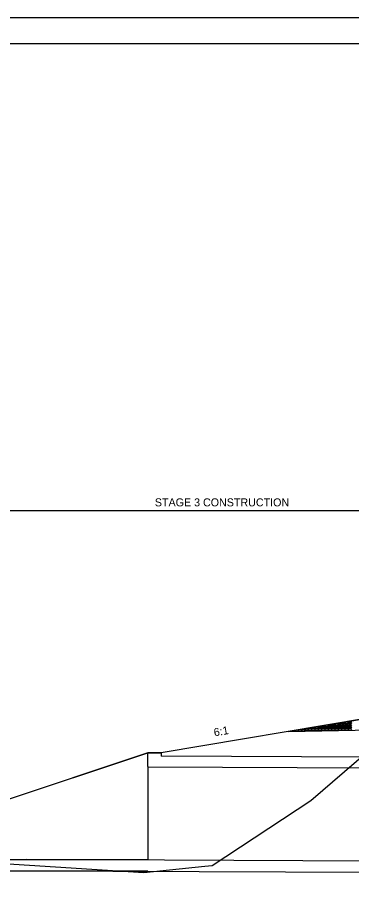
# Model space of a CAD drawing. Extents: x 1398460 to 1408037, y 380768 to 383968.
# Drawn here: x 1401056 to 1401307, y 383315 to 383968 of the extents above; entities that cross this region are included whole.
import ezdxf

# ---------------------------------------------------------------- set-up
doc = ezdxf.new("R2010")
doc.units = 0
for name, color, linetype in [('R_Border', 7, 'Continuous'), ('R_Dimension', 7, 'Continuous'), ('R_Draft', 7, 'Continuous'), ('R_Exist Surface', 7, 'Continuous'), ('R_Fin Surface', 7, 'Continuous'), ('R_No Plot', 7, 'Continuous'), ('R_Water', 7, 'Continuous')]:
    doc.layers.add(name, color=color, linetype=linetype)

msp = doc.modelspace()

# ---------------------------------------------------------------- linework, layer by layer
at = {"layer": 'R_Border'}
msp.add_line((1400727.57, 383948.11), (1402308.47, 383948.11), dxfattribs=at)
at = {"layer": 'R_Dimension'}
msp.add_line((1400927.73, 383597.91), (1401498.88, 383597.91), dxfattribs=at)
at = {"layer": 'R_Draft'}
for q in [(1401318.88, 383441.98), (1401373.88, 383434.38)]:
    msp.add_line((1401259.56, 383432.09), q, dxfattribs=at)
for centre, major_axis, start_param, end_param in [((1401283.21, 383436.43), (-1.25, 0), 0.939271, 2.825026), ((1401285.71, 383436.43), (-1.25, 0), 0.286119, 3.478178), ((1401288.21, 383436.43), (-1.25, 0), 5.90274, 10.427928), ((1401290.71, 383437.73), (-1.25, 0), 1.023189, 2.741108), ((1401293.21, 383437.73), (-1.25, 0), 0.351897, 3.4124), ((1401295.71, 383437.73), (-1.25, 0), 5.985402, 10.345266), ((1401298.21, 383439.02), (-1.25, 0), 1.113699, 2.650598), ((1401300.71, 383439.02), (-1.25, 0), 0.41785, 3.346447), ((1401303.21, 383439.02), (-1.25, 0), 6.063538, 10.267129), ((1401305.71, 383440.32), (-1.25, 0), 1.21365, 2.550648), ((1401260.7, 383432.55), (-1.25, 0), 0.712169, 0.770068), ((1401260.7, 383432.55), (-1.25, 0), 2.449256, 3.052128), ((1401263.2, 383432.55), (-1.25, 0), 0.086952, 0.670622), ((1401263.2, 383432.55), (-1.25, 0), 2.548643, 3.677345), ((1401265.7, 383432.55), (-1.25, 0), 5.606016, 6.861152), ((1401265.7, 383432.55), (-1.25, 0), 2.641254, 4.441466), ((1401268.2, 383432.55), (-1.25, 0), 2.883157, 6.773387), ((1401268.2, 383433.84), (-1.25, 0), 0.784774, 2.979523), ((1401270.7, 383432.55), (-1.25, 0), 2.955693, 6.68922), ((1401268.2, 383432.55), (-1.25, 0), 2.728984, 2.883157), ((1401270.7, 383433.84), (-1.25, 0), 0.153945, 3.610352), ((1401273.2, 383432.55), (-1.25, 0), 3.027064, 6.607702), ((1401273.2, 383433.84), (-1.25, 0), 5.716558, 10.61411), ((1401270.7, 383432.55), (-1.25, 0), 2.813122, 2.955693), ((1401275.7, 383432.55), (-1.25, 0), 3.097673, 6.528098), ((1401273.2, 383432.55), (-1.25, 0), 2.894615, 3.027064), ((1401275.7, 383435.14), (-1.25, 0), 0.860193, 2.904105), ((1401278.2, 383432.55), (-1.25, 0), 3.167889, 6.449802), ((1401275.7, 383432.55), (-1.25, 0), 2.974199, 3.097673), ((1401278.2, 383435.14), (-1.25, 0), 0.220232, 3.544065), ((1401280.7, 383435.14), (-1.25, 0), 5.813965, 10.516703), ((1401280.7, 383432.55), (-1.25, 0), 3.129974, 6.27115), ((1401278.2, 383432.55), (-1.25, 0), 3.052477, 3.167889), ((1401280.7, 383432.55), (-1.25, 0), 6.27115, 6.372289), ((1401283.21, 383432.55), (-1.25, 0), 3.207169, 6.276501), ((1401283.21, 383432.55), (-1.25, 0), 6.276501, 6.295079), ((1401285.71, 383432.55), (-1.25, 0), 3.284527, 6.217709), ((1401285.32, 383431.31), (-2.5, -0.05), 4.708448, 4.716331), ((1401288.21, 383432.55), (-1.25, 0), 3.362517, 6.139707), ((1401290.71, 383432.55), (-1.25, 0), 3.441649, 6.060533), ((1401290.32, 383431.41), (-2.5, -0.05), 4.708445, 4.716334), ((1401293.21, 383432.55), (-1.25, 0), 3.522497, 5.97962), ((1401295.71, 383432.55), (-1.25, 0), 3.605752, 5.89636), ((1401295.32, 383431.51), (-2.5, -0.05), 4.708442, 4.716336), ((1401298.21, 383432.55), (-1.25, 0), 3.692285, 5.809819), ((1401300.71, 383432.55), (-1.25, 0), 3.783263, 5.718823), ((1401300.32, 383431.61), (-2.5, -0.05), 4.708439, 4.71634), ((1401303.21, 383432.55), (-1.25, 0), 3.880359, 5.621714), ((1401305.71, 383432.55), (-1.25, 0), 3.986183, 5.51589), ((1401305.32, 383431.71), (-2.5, -0.05), 4.708436, 4.716342)]:
    msp.add_ellipse(centre, major_axis=major_axis, ratio=0.517889, start_param=start_param, end_param=end_param, dxfattribs=at)
for centre in [(1401290.71, 383436.43), (1401293.21, 383436.43), (1401295.71, 383436.43), (1401298.21, 383437.73), (1401298.21, 383436.43), (1401300.71, 383437.73), (1401300.71, 383436.43), (1401303.21, 383437.73), (1401303.21, 383436.43), (1401305.71, 383439.02), (1401305.71, 383437.73), (1401305.71, 383436.43), (1401275.7, 383433.84), (1401278.2, 383433.84), (1401280.7, 383433.84), (1401283.21, 383435.14), (1401283.21, 383433.84), (1401285.71, 383435.14), (1401285.71, 383433.84), (1401288.21, 383435.14), (1401288.21, 383433.84), (1401290.71, 383435.14), (1401290.71, 383433.84), (1401293.21, 383435.14), (1401293.21, 383433.84), (1401295.71, 383435.14), (1401295.71, 383433.84), (1401298.21, 383435.14), (1401298.21, 383433.84), (1401300.71, 383435.14), (1401300.71, 383433.84), (1401303.21, 383435.14), (1401303.21, 383433.84), (1401305.71, 383435.14), (1401305.71, 383433.84)]:
    msp.add_ellipse(centre, major_axis=(-1.25, 0), ratio=0.517889, dxfattribs=at)
at = {"layer": 'R_Exist Surface'}
msp.add_lwpolyline([(1400860.62, 383376.7), (1400907, 383354.28), (1400940.86, 383332.12), (1401045.76, 383333.11), (1401151.13, 383326.36), (1401196.75, 383331.07), (1401202.25, 383331.58), (1401276.34, 383380.48), (1401326.87, 383423.96), (1401338.8, 383437.28), (1401356.21, 383438.58), (1401392.29, 383441.42), (1401426.8, 383442.84), (1401496.14, 383445.51), (1401531.37, 383445.32), (1401595.85, 383444.59), (1401631.24, 383442.98), (1401649.93, 383442.13), (1401667.5, 383439.36), (1401669.33, 383438.98), (1401672.56, 383434.42), (1401687.05, 383422.29), (1401773.43, 383346.69)], dxfattribs=at)
at = {"layer": 'R_Fin Surface'}
msp.add_line((1401318.88, 383441.98), (1401164.2, 383416.2), dxfattribs=at)
msp.add_lwpolyline([(1401164.2, 383416.2), (1401154.2, 383416.2), (1400927.73, 383340.71)], dxfattribs=at)
at = {"layer": 'R_No Plot'}
msp.add_line((1400665.56, 383967.58), (1402332.23, 383967.58), dxfattribs=at)
for points in [[(1400665.53, 383967.58), (1402332.23, 383967.58), (1402332.23, 382900.89), (1400665.53, 382900.89)], [(1401897.17, 383948.11), (1401995.27, 383948.11), (1401995.27, 383898.71), (1402075.83, 383898.71), (1402191.82, 383898.71), (1402191.82, 383777.04), (1402308.47, 383777.04), (1402308.47, 382920.81), (1400727.57, 382920.81), (1400727.57, 383948.11)]]:
    msp.add_lwpolyline(points, close=True, dxfattribs=at)
at = {"layer": 'R_Water'}
for p, q in [((1400982.81, 383359.07), (1401154.2, 383416.2)), ((1401498.88, 383411.98), (1401164.2, 383413.56)), ((1401154.2, 383405.77), (1401154.2, 383335.77)), ((1401154.2, 383405.64), (1401498.88, 383404.05)), ((1401154.2, 383335.77), (1400982.81, 383335.77)), ((1401498.88, 383334.05), (1401063.08, 383336.06)), ((1401154.2, 383327.43), (1400982.81, 383327.43)), ((1401063.08, 383327.72), (1401498.88, 383325.71))]:
    msp.add_line(p, q, dxfattribs=at)
msp.add_lwpolyline([(1401154.2, 383405.77), (1401154.2, 383416.2), (1401164.2, 383416.2), (1401164.2, 383413.7)], dxfattribs=at)

# ---------------------------------------------------------------- texts
at = {"layer": 'R_Dimension'}
msp.add_text('STAGE 3 CONSTRUCTION', height=6, dxfattribs=at).set_placement((1401159.38, 383600.91))
at = {"layer": 'R_Draft'}
msp.add_text('6:1', height=6, rotation=9.46232, dxfattribs=at).set_placement((1401204.08, 383428.41))

doc.saveas('drawing.dxf')
